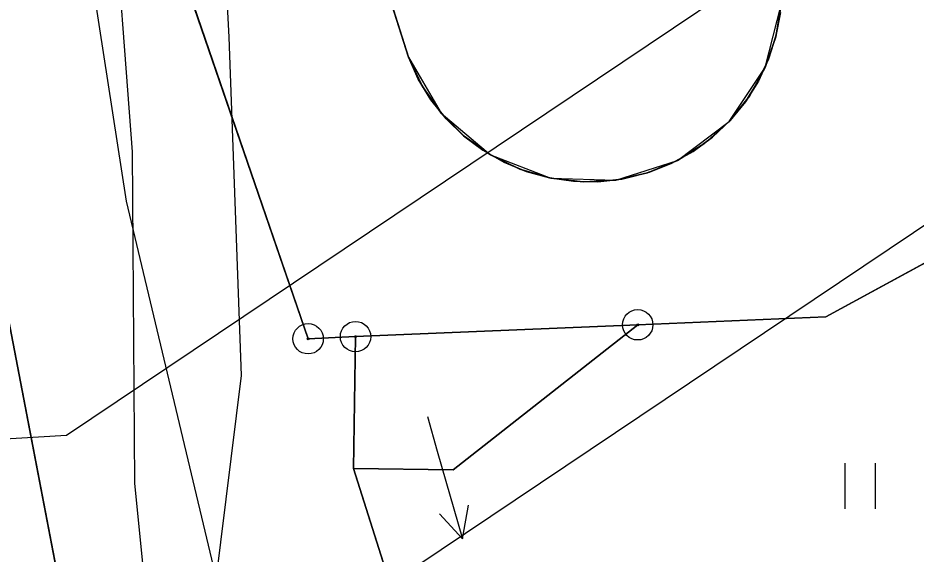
# Model space of a CAD drawing. Extents: x -706130 to -698555, y -971544 to -967260.
# Drawn here: x -704470.76 to -704441.2, y -969605.81 to -969588.16 of the extents above; entities that cross this region are included whole.
import ezdxf

# ---------------------------------------------------------------- set-up
doc = ezdxf.new("R2010")
doc.units = 0
for name, color, linetype in [('BPEJ I-II trida ochrany S', 7, 'Continuous'), ('Docházková izochrona - BUS S', 7, 'Continuous'), ('Docházková izochrona - VLAK N', 7, 'Continuous'), ('Elektro VN nadzemní volne 22 S', 7, 'Continuous'), ('Hranice intravilán', 7, 'Continuous'), ('KN_Budovy', 7, 'Continuous'), ('KN_Hranice_parcel', 7, 'Continuous'), ('KN_Parcelni cisla_sipky', 7, 'Continuous'), ('KN_Polygon parcely', 7, 'Continuous'), ('KN_POZEMKY_13_ZASTAVENA PLOCHA', 7, 'Continuous'), ('KN_POZEMKY_14_OSTATNI PLOCHA', 7, 'Continuous'), ('KN_POZEMKY_2_ORNA PUDA', 7, 'Continuous'), ('KN_POZEMKY_7_TTP', 7, 'Continuous'), ('KN_VYUZITI_19_ostatni plocha_zelen', 7, 'Continuous'), ('KN_VYUZITI_26_ostatni plocha_jina plocha', 7, 'Continuous'), ('KN_Značky bodu BP', 7, 'Continuous'), ('KN_Značky kultur', 7, 'Continuous'), ('Nemovité kulturní památky S', 7, 'Continuous'), ('OP ELE VN_VVN_trafostanice', 7, 'Continuous'), ('Plochy občanské vybavení veřejné S', 7, 'Continuous'), ('Plochy smíšené nezastavěného území všeobecné S', 7, 'Continuous'), ('Plochy smíšené obytné venkovské S', 7, 'Continuous'), ('Plochy zemědělské všeobecné CELEK S', 7, 'Continuous'), ('Regulační bloky v krajině S', 7, 'Continuous'), ('Regulační bloky zastavěné S', 7, 'Continuous'), ('Spoje_dálkový komunikační kabel S', 7, 'Continuous'), ('VÝŠKOPIS_vrstevnice hlavní', 7, 'Continuous'), ('Zastavene uzemi N', 7, 'Continuous'), ('Zastavene uzemi plochy N', 7, 'Continuous')]:
    doc.layers.add(name, color=color, linetype=linetype)

msp = doc.modelspace()

# ---------------------------------------------------------------- linework, layer by layer
at = {"layer": 'BPEJ I-II trida ochrany S'}
for p, q in [((-704461.21, -969598.72), (-704470.51, -969571.64)), ((-704426.73, -969588.51), (-704444.17, -969598)), ((-704444.17, -969598), (-704450.36, -969598.26)), ((-704450.36, -969598.26), (-704456.44, -969603.04)), ((-704459.65, -969598.65), (-704461.21, -969598.72)), ((-704459.72, -969602.99), (-704459.65, -969598.65)), ((-704456.44, -969603.04), (-704459.72, -969602.99))]:
    msp.add_line(p, q, dxfattribs=at)
at = {"layer": 'Docházková izochrona - BUS S'}
msp.add_arc((-704475.99, -969462.395), 400, 57.53029, 230.24409, dxfattribs=at)
at = {"layer": 'Docházková izochrona - VLAK N'}
msp.add_circle((-704165.451, -969778.767), 800, dxfattribs=at)
at = {"layer": 'Elektro VN nadzemní volne 22 S'}
msp.add_lwpolyline([(-704330.62, -969520.96), (-704460.94, -969608.42)], dxfattribs=at)
at = {"layer": 'Hranice intravilán'}
msp.add_lwpolyline([(-704404.49, -969655.41), (-704433.21, -969618.43), (-704438.39, -969611.76), (-704424.43, -969593.15), (-704426.73, -969588.51), (-704444.17, -969598), (-704450.36, -969598.26), (-704456.44, -969603.04), (-704459.72, -969602.99), (-704459.65, -969598.65), (-704461.21, -969598.72), (-704470.51, -969571.64), (-704508.73, -969580.63), (-704513.08, -969581.78), (-704519.55, -969547.98), (-704567.97, -969560.68)], dxfattribs=at)
at = {"layer": 'KN_Budovy'}
msp.add_lwpolyline([(-704457.91, -969589.45), (-704456.832, -969591.29), (-704455.206, -969592.669), (-704453.215, -969593.432), (-704451.083, -969593.494), (-704449.051, -969592.847), (-704447.348, -969591.564), (-704446.165, -969589.79), (-704445.636, -969587.724), (-704445.82, -969585.6), (-704452.96, -969563.21), (-704455.31, -969563.96), (-704456.81, -969559.24), (-704462.33, -969561), (-704460.83, -969565.72), (-704465.01, -969567.04)], close=True, dxfattribs=at)
at = {"layer": 'KN_Hranice_parcel'}
for p, q in [((-704459.65, -969598.65), (-704450.36, -969598.26)), ((-704459.72, -969602.99), (-704459.65, -969598.65)), ((-704451.43, -969629.15), (-704459.72, -969602.99))]:
    msp.add_line(p, q, dxfattribs=at)
for points in [[(-704445.82, -969585.6), (-704452.96, -969563.21), (-704455.31, -969563.96), (-704456.81, -969559.24), (-704462.33, -969561), (-704460.83, -969565.72), (-704465.01, -969567.04), (-704457.91, -969589.45)], [(-704470.51, -969571.64), (-704461.21, -969598.72), (-704459.65, -969598.65)], [(-704457.91, -969589.45), (-704457.582, -969590.176), (-704457.165, -969590.856), (-704456.667, -969591.478), (-704456.095, -969592.033), (-704455.458, -969592.511), (-704454.765, -969592.907), (-704454.029, -969593.212), (-704453.26, -969593.423), (-704452.471, -969593.536), (-704451.675, -969593.549), (-704450.882, -969593.462), (-704450.745, -969593.437), (-704449.974, -969593.235), (-704449.234, -969592.937), (-704448.538, -969592.55), (-704447.895, -969592.078), (-704447.317, -969591.53), (-704446.812, -969590.914), (-704446.388, -969590.239), (-704446.051, -969589.516), (-704445.808, -969588.757), (-704445.662, -969587.973)], [(-704450.36, -969598.26), (-704444.17, -969598), (-704426.73, -969588.51)], [(-704462.37, -969643.53), (-704471.08, -969598.07), (-704478.24, -969588.77), (-704562.31, -969599.42), (-704564.26, -969594.94)], [(-704450.36, -969598.26), (-704456.44, -969603.04), (-704459.72, -969602.99)]]:
    msp.add_lwpolyline(points, dxfattribs=at)
at = {"layer": 'KN_Parcelni cisla_sipky'}
for p, q in [((-704457.28, -969601.28), (-704456.96, -969602.42)), ((-704456.96, -969602.42), (-704456.133, -969605.305)), ((-704456.133, -969605.305), (-704455.928, -969604.204)), ((-704456.133, -969605.305), (-704456.89, -969604.48))]:
    msp.add_line(p, q, dxfattribs=at)
at = {"layer": 'KN_Polygon parcely'}
for points in [[(-704406.48, -969556.17), (-704418.63, -969559.45), (-704424.76, -969561.35), (-704444.19, -969566.81), (-704448.07, -969561.57), (-704455.65, -969552.28), (-704458.56, -969548.71), (-704461.95, -969553.19), (-704469.72, -969556.33), (-704470.51, -969571.64), (-704461.21, -969598.72), (-704459.65, -969598.65), (-704450.36, -969598.26), (-704444.17, -969598), (-704426.73, -969588.51), (-704407.21, -969578.81), (-704406.34, -969578.27), (-704405.86, -969579.24), (-704402.47, -969577.55), (-704403.11, -969576.26), (-704401.3, -969575.13), (-704400.45, -969574.6)], [(-704561.41, -969594.24), (-704564.26, -969594.94), (-704562.31, -969599.42), (-704478.24, -969588.77), (-704471.08, -969598.07), (-704462.37, -969643.53), (-704451.43, -969629.15), (-704459.72, -969602.99), (-704459.65, -969598.65), (-704461.21, -969598.72), (-704470.51, -969571.64), (-704472.79, -969572), (-704508.73, -969580.63), (-704513.08, -969581.78)], [(-704450.36, -969598.26), (-704456.44, -969603.04), (-704459.72, -969602.99), (-704451.43, -969629.15), (-704438.39, -969611.76), (-704424.43, -969593.15), (-704426.73, -969588.51), (-704444.17, -969598)], [(-704617.26, -969704.54), (-704587.92, -969722.51), (-704571.44, -969734.52), (-704564.58, -969739.51), (-704542.19, -969729.31), (-704515, -969691.77), (-704476.67, -969675.49), (-704472.64, -969674.38), (-704462.67, -969671.86), (-704462.5, -969655.63), (-704462.37, -969643.53), (-704471.08, -969598.07), (-704478.24, -969588.77), (-704562.31, -969599.42), (-704564.26, -969594.94), (-704577.03, -969598.49), (-704617.04, -969609.66), (-704687.24, -969658.73), (-704646.53, -969680.63)], [(-704459.65, -969598.65), (-704459.72, -969602.99), (-704456.44, -969603.04), (-704450.36, -969598.26)]]:
    msp.add_lwpolyline(points, close=True, dxfattribs=at)
for points in [[(-704445.661, -969587.973), (-704445.807, -969588.757), (-704446.05, -969589.516), (-704446.387, -969590.239), (-704446.811, -969590.914), (-704447.316, -969591.53), (-704447.894, -969592.079), (-704448.537, -969592.55), (-704449.233, -969592.938), (-704449.361, -969592.997), (-704450.107, -969593.278), (-704450.883, -969593.463), (-704451.675, -969593.55), (-704452.472, -969593.537), (-704453.261, -969593.424), (-704454.03, -969593.213), (-704454.766, -969592.907), (-704455.458, -969592.512), (-704456.095, -969592.033), (-704456.668, -969591.478), (-704457.166, -969590.856), (-704457.583, -969590.177), (-704457.91, -969589.45), (-704465.01, -969567.04)], [(-704465.01, -969567.04), (-704457.91, -969589.45), (-704457.582, -969590.176), (-704457.165, -969590.856), (-704456.667, -969591.478), (-704456.095, -969592.033), (-704455.458, -969592.511), (-704454.765, -969592.907), (-704454.029, -969593.212), (-704453.26, -969593.423), (-704452.471, -969593.536), (-704451.675, -969593.549), (-704450.882, -969593.462), (-704450.745, -969593.437), (-704449.974, -969593.235), (-704449.234, -969592.937), (-704448.538, -969592.55), (-704447.895, -969592.078), (-704447.317, -969591.53), (-704446.812, -969590.914), (-704446.388, -969590.239), (-704446.051, -969589.516), (-704445.808, -969588.757), (-704445.662, -969587.973)]]:
    msp.add_lwpolyline(points, dxfattribs=at)
at = {"layer": 'KN_POZEMKY_13_ZASTAVENA PLOCHA'}
for p, q in [((-704457.91, -969589.45), (-704465.01, -969567.04)), ((-704445.636, -969587.724), (-704445.813, -969588.78)), ((-704445.813, -969588.78), (-704446.165, -969589.79)), ((-704457.449, -969590.415), (-704457.91, -969589.45)), ((-704457.91, -969589.45), (-704457.91, -969589.45)), ((-704446.165, -969589.79), (-704446.682, -969590.727)), ((-704456.832, -969591.29), (-704457.449, -969590.415)), ((-704446.682, -969590.727), (-704447.348, -969591.564)), ((-704456.077, -969592.048), (-704456.832, -969591.29)), ((-704447.348, -969591.564), (-704448.145, -969592.278)), ((-704455.206, -969592.669), (-704456.077, -969592.048)), ((-704448.145, -969592.278), (-704449.051, -969592.847)), ((-704454.242, -969593.135), (-704455.206, -969592.669)), ((-704449.051, -969592.847), (-704450.04, -969593.256)), ((-704453.215, -969593.432), (-704454.242, -969593.135)), ((-704452.151, -969593.553), (-704453.215, -969593.432)), ((-704450.04, -969593.256), (-704451.083, -969593.494)), ((-704451.083, -969593.494), (-704452.151, -969593.553))]:
    msp.add_line(p, q, dxfattribs=at)
at = {"layer": 'KN_POZEMKY_14_OSTATNI PLOCHA'}
for p, q in [((-704465.01, -969567.04), (-704457.91, -969589.45)), ((-704461.21, -969598.72), (-704470.51, -969571.64)), ((-704445.813, -969588.78), (-704445.636, -969587.724)), ((-704426.73, -969588.51), (-704444.17, -969598)), ((-704446.165, -969589.79), (-704445.813, -969588.78)), ((-704457.91, -969589.45), (-704457.449, -969590.415)), ((-704446.682, -969590.727), (-704446.165, -969589.79)), ((-704457.449, -969590.415), (-704456.832, -969591.29)), ((-704447.348, -969591.564), (-704446.682, -969590.727)), ((-704456.832, -969591.29), (-704456.077, -969592.048)), ((-704448.145, -969592.278), (-704447.348, -969591.564)), ((-704456.077, -969592.048), (-704455.206, -969592.669)), ((-704449.051, -969592.847), (-704448.145, -969592.278)), ((-704455.206, -969592.669), (-704454.242, -969593.135)), ((-704450.04, -969593.256), (-704449.051, -969592.847)), ((-704454.242, -969593.135), (-704453.215, -969593.432)), ((-704453.215, -969593.432), (-704452.151, -969593.553)), ((-704451.083, -969593.494), (-704450.04, -969593.256)), ((-704452.151, -969593.553), (-704451.083, -969593.494)), ((-704444.17, -969598), (-704450.36, -969598.26)), ((-704450.36, -969598.26), (-704459.65, -969598.65)), ((-704459.65, -969598.65), (-704450.36, -969598.26)), ((-704450.36, -969598.26), (-704456.44, -969603.04)), ((-704459.65, -969598.65), (-704461.21, -969598.72)), ((-704459.72, -969602.99), (-704459.65, -969598.65)), ((-704456.44, -969603.04), (-704459.72, -969602.99))]:
    msp.add_line(p, q, dxfattribs=at)
at = {"layer": 'KN_POZEMKY_2_ORNA PUDA'}
msp.add_line((-704471.08, -969598.07), (-704462.37, -969643.53), dxfattribs=at)
at = {"layer": 'KN_POZEMKY_7_TTP'}
for p, q in [((-704470.51, -969571.64), (-704461.21, -969598.72)), ((-704444.17, -969598), (-704426.73, -969588.51)), ((-704462.37, -969643.53), (-704471.08, -969598.07)), ((-704450.36, -969598.26), (-704444.17, -969598)), ((-704456.44, -969603.04), (-704450.36, -969598.26)), ((-704461.21, -969598.72), (-704459.65, -969598.65)), ((-704459.65, -969598.65), (-704459.72, -969602.99)), ((-704459.72, -969602.99), (-704451.43, -969629.15)), ((-704451.43, -969629.15), (-704459.72, -969602.99)), ((-704459.72, -969602.99), (-704456.44, -969603.04))]:
    msp.add_line(p, q, dxfattribs=at)
at = {"layer": 'KN_VYUZITI_19_ostatni plocha_zelen'}
for p, q in [((-704465.01, -969567.04), (-704457.91, -969589.45)), ((-704461.21, -969598.72), (-704470.51, -969571.64)), ((-704445.813, -969588.78), (-704445.636, -969587.724)), ((-704426.73, -969588.51), (-704444.17, -969598)), ((-704446.165, -969589.79), (-704445.813, -969588.78)), ((-704457.91, -969589.45), (-704457.449, -969590.415)), ((-704446.682, -969590.727), (-704446.165, -969589.79)), ((-704457.449, -969590.415), (-704456.832, -969591.29)), ((-704447.348, -969591.564), (-704446.682, -969590.727)), ((-704456.832, -969591.29), (-704456.077, -969592.048)), ((-704448.145, -969592.278), (-704447.348, -969591.564)), ((-704456.077, -969592.048), (-704455.206, -969592.669)), ((-704449.051, -969592.847), (-704448.145, -969592.278)), ((-704455.206, -969592.669), (-704454.242, -969593.135)), ((-704450.04, -969593.256), (-704449.051, -969592.847)), ((-704454.242, -969593.135), (-704453.215, -969593.432)), ((-704453.215, -969593.432), (-704452.151, -969593.553)), ((-704451.083, -969593.494), (-704450.04, -969593.256)), ((-704452.151, -969593.553), (-704451.083, -969593.494)), ((-704444.17, -969598), (-704450.36, -969598.26)), ((-704450.36, -969598.26), (-704459.65, -969598.65)), ((-704459.65, -969598.65), (-704461.21, -969598.72))]:
    msp.add_line(p, q, dxfattribs=at)
at = {"layer": 'KN_VYUZITI_26_ostatni plocha_jina plocha'}
for p, q in [((-704459.65, -969598.65), (-704450.36, -969598.26)), ((-704450.36, -969598.26), (-704456.44, -969603.04)), ((-704459.72, -969602.99), (-704459.65, -969598.65)), ((-704456.44, -969603.04), (-704459.72, -969602.99))]:
    msp.add_line(p, q, dxfattribs=at)
at = {"layer": 'KN_Značky bodu BP'}
for centre, radius in [((-704450.36, -969598.26), 0.5), ((-704459.65, -969598.65), 0.5), ((-704461.21, -969598.72), 0.5), ((-704450.36, -969598.26), 0.0303), ((-704461.21, -969598.72), 0.0303), ((-704459.65, -969598.65), 0.0303)]:
    msp.add_circle(centre, radius, dxfattribs=at)
at = {"layer": 'KN_Značky kultur'}
for p, q in [((-704443.531, -969604.32), (-704443.531, -969602.82)), ((-704442.53, -969604.32), (-704442.53, -969602.82))]:
    msp.add_line(p, q, dxfattribs=at)
at = {"layer": 'Nemovité kulturní památky S'}
for points in [[(-704445.82, -969585.6), (-704452.96, -969563.21), (-704455.31, -969563.96), (-704456.81, -969559.24), (-704462.33, -969561), (-704460.83, -969565.72), (-704465.01, -969567.04), (-704457.91, -969589.45)], [(-704457.91, -969589.45), (-704457.582, -969590.176), (-704457.165, -969590.856), (-704456.667, -969591.478), (-704456.095, -969592.033), (-704455.458, -969592.511), (-704454.765, -969592.907), (-704454.029, -969593.212), (-704453.26, -969593.423), (-704452.471, -969593.536), (-704451.675, -969593.549), (-704450.882, -969593.462), (-704450.745, -969593.437), (-704449.974, -969593.235), (-704449.234, -969592.937), (-704448.538, -969592.55), (-704447.895, -969592.078), (-704447.317, -969591.53), (-704446.812, -969590.914), (-704446.388, -969590.239), (-704446.051, -969589.516), (-704445.808, -969588.757), (-704445.662, -969587.973)]]:
    msp.add_lwpolyline(points, dxfattribs=at)
at = {"layer": 'OP ELE VN_VVN_trafostanice'}
for points in [[(-704333.541, -969510.877), (-704469.171, -969601.901)], [(-704469.171, -969601.901), (-704513.312, -969604.544)]]:
    msp.add_lwpolyline(points, dxfattribs=at)
at = {"layer": 'Plochy občanské vybavení veřejné S'}
for p, q in [((-704470.51, -969571.64), (-704461.21, -969598.72)), ((-704444.17, -969598), (-704426.73, -969588.51)), ((-704450.36, -969598.26), (-704444.17, -969598)), ((-704459.65, -969598.65), (-704450.36, -969598.26)), ((-704461.21, -969598.72), (-704459.65, -969598.65))]:
    msp.add_line(p, q, dxfattribs=at)
at = {"layer": 'Plochy smíšené nezastavěného území všeobecné S'}
for p, q in [((-704459.72, -969602.99), (-704459.65, -969598.65)), ((-704451.43, -969629.15), (-704459.72, -969602.99))]:
    msp.add_line(p, q, dxfattribs=at)
for points in [[(-704459.65, -969598.65), (-704461.21, -969598.72), (-704470.51, -969571.64)], [(-704478.24, -969588.77), (-704471.08, -969598.07), (-704462.37, -969643.53)]]:
    msp.add_lwpolyline(points, dxfattribs=at)
at = {"layer": 'Plochy smíšené obytné venkovské S'}
for p, q in [((-704426.73, -969588.51), (-704444.17, -969598)), ((-704444.17, -969598), (-704450.36, -969598.26)), ((-704450.36, -969598.26), (-704459.65, -969598.65)), ((-704459.65, -969598.65), (-704459.72, -969602.99)), ((-704459.72, -969602.99), (-704451.43, -969629.15))]:
    msp.add_line(p, q, dxfattribs=at)
at = {"layer": 'Plochy zemědělské všeobecné CELEK S'}
msp.add_line((-704462.37, -969643.53), (-704471.08, -969598.07), dxfattribs=at)
at = {"layer": 'Regulační bloky v krajině S'}
for p, q in [((-704462.37, -969643.53), (-704471.08, -969598.07)), ((-704459.72, -969602.99), (-704459.65, -969598.65)), ((-704451.43, -969629.15), (-704459.72, -969602.99))]:
    msp.add_line(p, q, dxfattribs=at)
for points in [[(-704459.65, -969598.65), (-704461.21, -969598.72), (-704470.51, -969571.64)], [(-704478.24, -969588.77), (-704471.08, -969598.07), (-704462.37, -969643.53)]]:
    msp.add_lwpolyline(points, dxfattribs=at)
at = {"layer": 'Regulační bloky zastavěné S'}
for p, q in [((-704470.51, -969571.64), (-704461.21, -969598.72)), ((-704426.73, -969588.51), (-704444.17, -969598)), ((-704444.17, -969598), (-704450.36, -969598.26)), ((-704450.36, -969598.26), (-704459.65, -969598.65)), ((-704459.65, -969598.65), (-704450.36, -969598.26)), ((-704461.21, -969598.72), (-704459.65, -969598.65)), ((-704459.65, -969598.65), (-704459.72, -969602.99)), ((-704459.72, -969602.99), (-704451.43, -969629.15))]:
    msp.add_line(p, q, dxfattribs=at)
msp.add_lwpolyline([(-704450.36, -969598.26), (-704444.17, -969598), (-704426.73, -969588.51), (-704407.21, -969578.81), (-704406.34, -969578.27)], dxfattribs=at)
at = {"layer": 'Spoje_dálkový komunikační kabel S'}
for points in [[(-704449.36, -969542.27), (-704453.3, -969549.02), (-704458.06, -969555.46), (-704463.15, -969561.28), (-704465.36, -969564.02), (-704466.53, -969567.51), (-704469.59, -969578.72), (-704467.2, -969594.19), (-704463.71, -969608.83), (-704455.91, -969621.95), (-704453.39, -969629.54)], [(-704456.55, -969551.74), (-704457.85, -969552.54), (-704460.21, -969554.27), (-704464.58, -969561.12), (-704466.2, -969566.15), (-704466.02, -969569.41), (-704464.84, -969574.74), (-704464.29, -969579.87), (-704463.82, -969588.79), (-704463.41, -969599.93), (-704464.26, -969606.75), (-704466.19, -969622.63), (-704466.32, -969627.79), (-704465.25, -969637.98), (-704463.58, -969651.94), (-704462.87, -969667.33), (-704462.67, -969682.67), (-704463.02, -969696.8), (-704463.39, -969709.13), (-704463.17, -969719.72), (-704463.29, -969721.46), (-704464.9, -969734.4), (-704466.71, -969746.61), (-704468.63, -969760.5)]]:
    msp.add_lwpolyline(points, dxfattribs=at)
at = {"layer": 'VÝŠKOPIS_vrstevnice hlavní'}
msp.add_lwpolyline([(-704548.699, -969666.025), (-704538.712, -969667.309), (-704530.152, -969669.164), (-704519.817, -969670.142), (-704506.81, -969672.5), (-704491.775, -969673.708), (-704476.436, -969670.868), (-704472.084, -969666.834), (-704467.138, -969658.174), (-704463.595, -969636.783), (-704466.911, -969603.47), (-704466.998, -969592.562), (-704467.662, -969583.704), (-704467.377, -969575.144), (-704467.522, -969564.547), (-704466.879, -969557.732), (-704464.112, -969546.09), (-704461.481, -969537.794), (-704448.451, -969521.311), (-704447.271, -969514.374), (-704453.029, -969494.439), (-704454.973, -969480.008)], dxfattribs=at)
at = {"layer": 'Zastavene uzemi N'}
msp.add_lwpolyline([(-704567.97, -969560.68), (-704519.55, -969547.98), (-704513.08, -969581.78), (-704508.73, -969580.63), (-704472.79, -969572), (-704470.51, -969571.64), (-704461.21, -969598.72), (-704459.65, -969598.65), (-704459.72, -969602.99), (-704451.43, -969629.15), (-704448.63, -969638.01), (-704455.98, -969647.347), (-704455.98, -969669.97), (-704457.86, -969696.48), (-704458.6, -969707.03), (-704463.89, -969708.28), (-704460.87, -969717.72), (-704465.4, -969718.54), (-704464.92, -969729.84), (-704475.32, -969778.53)], dxfattribs=at)
at = {"layer": 'Zastavene uzemi plochy N'}
msp.add_lwpolyline([(-704567.97, -969560.68), (-704519.55, -969547.98), (-704513.08, -969581.78), (-704508.73, -969580.63), (-704472.79, -969572), (-704470.51, -969571.64), (-704461.21, -969598.72), (-704459.65, -969598.65), (-704459.72, -969602.99), (-704451.43, -969629.15), (-704448.63, -969638.01), (-704455.98, -969647.347), (-704455.98, -969669.97), (-704457.86, -969696.48), (-704458.6, -969707.03), (-704463.89, -969708.28), (-704460.87, -969717.72), (-704465.4, -969718.54), (-704464.92, -969729.84), (-704475.32, -969778.53)], dxfattribs=at)

doc.saveas('drawing.dxf')
